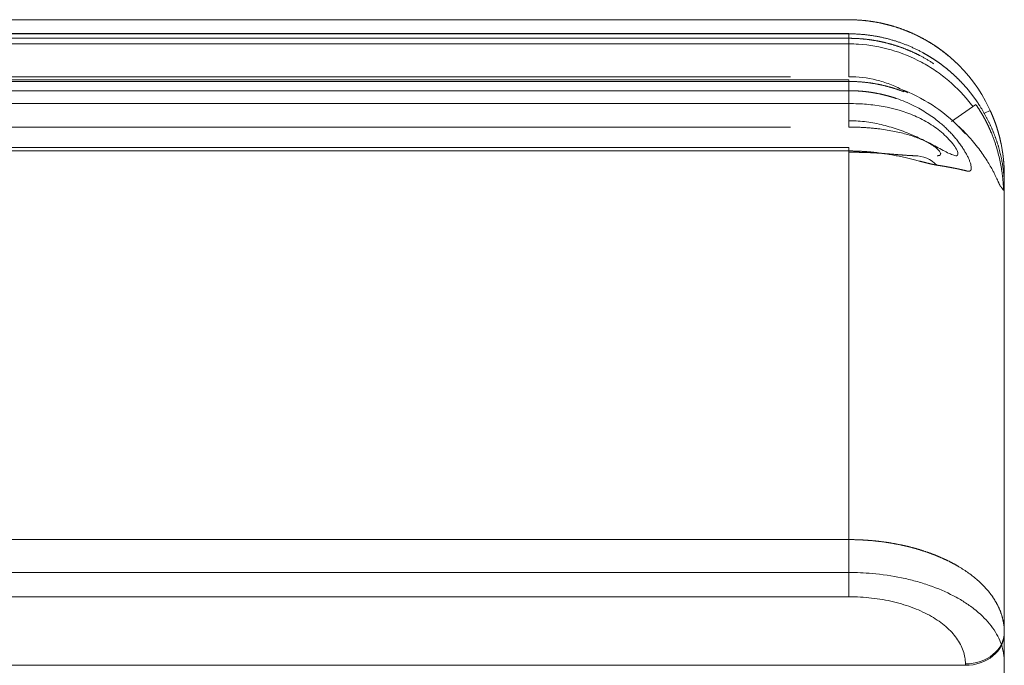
# Model space of a CAD drawing. Header units: millimetres. Extents: x 25069 to 61396, y 8621 to 21558.
# Tile 428 of 656: x 51675 to 51726, y 15468 to 15501. Entities that reach past the tile are written whole.
import ezdxf

# ---------------------------------------------------------------- set-up
doc = ezdxf.new("R2010")
doc.units = ezdxf.units.MM
doc.layers.add('10', color=7, linetype='Continuous')

msp = doc.modelspace()

# ---------------------------------------------------------------- linework, layer by layer
at = {"layer": '10', "color": 7, "linetype": 'Continuous', "lineweight": 15}
for p, q in [((51717.845, 15501.372), (51625.017, 15501.372)), ((51628.019, 15501.368), (51717.845, 15501.368)), ((51717.845, 15501.368), (51717.845, 15501.372)), ((51717.845, 15500.663), (51625.385, 15500.663)), ((51717.845, 15500.644), (51628.213, 15500.644)), ((51628.275, 15500.414), (51717.845, 15500.414)), ((51717.845, 15500.663), (51717.845, 15500.644)), ((51717.845, 15500.414), (51717.845, 15500.644)), ((51717.845, 15500.414), (51717.845, 15498.439)), ((51717.845, 15500.126), (51625.351, 15500.126)), ((51714.843, 15498.439), (51628.805, 15498.439)), ((51717.845, 15498.277), (51626.024, 15498.277)), ((51717.845, 15498.194), (51628.87, 15498.194)), ((51717.845, 15498.277), (51717.845, 15498.194)), ((51717.845, 15497.718), (51717.845, 15498.194)), ((51628.998, 15497.718), (51717.845, 15497.718)), ((51717.845, 15497.718), (51717.845, 15495.847)), ((51626.174, 15497.057), (51717.845, 15497.057)), ((51724.375, 15497.012), (51723.126, 15496.14)), ((51725.115, 15496.706), (51724.817, 15496.57)), ((51714.844, 15495.847), (51629.498, 15495.847)), ((51717.845, 15494.794), (51626.758, 15494.794)), ((51717.845, 15494.794), (51717.845, 15494.617)), ((51717.845, 15494.617), (51629.828, 15494.617)), ((51717.845, 15474.617), (51717.845, 15494.617)), ((51725.845, 15493.372), (51725.845, 15493.348)), ((51725.845, 15493.348), (51725.845, 15492.842)), ((51725.845, 15492.842), (51725.845, 15469.857)), ((51647.846, 15474.617), (51717.845, 15474.617)), ((51717.845, 15471.678), (51717.845, 15474.617)), ((51717.845, 15472.924), (51644.845, 15472.924)), ((51717.845, 15471.678), (51647.846, 15471.678)), ((51725.845, 15469.857), (51725.845, 15469.787)), ((51725.845, 15460.15), (51725.845, 15469.787)), ((51725.845, 15468.34), (51725.845, 15469.78)), ((51723.845, 15468.148), (51647.845, 15468.148)), ((51723.845, 15468.148), (51723.845, 15468.219))]:
    msp.add_line(p, q, dxfattribs=at)
msp.add_arc((51717.845, 15493.372), 8, 0, 90, dxfattribs=at)
for centre, major_axis, ratio, start_param, end_param in [((51721.245, 15492.372), (0, -2), 0.867716, 2.429817, 3.141593), ((51723.845, 15493.348), (2, 0), 0.721237, 0, 0.116411), ((51723.845, 15469.857), (-2, 0), 0.819152, 1.570796, 3.141593), ((51723.845, 15469.787), (-2, 0), 0.819152, 1.570796, 3.141593)]:
    msp.add_ellipse(centre, major_axis=major_axis, ratio=ratio, start_param=start_param, end_param=end_param, dxfattribs=at)
for points, knots in [([(51717.845, 15501.368), (51717.86, 15501.368), (51717.891, 15501.368), (51717.937, 15501.368), (51717.983, 15501.367), (51718.029, 15501.366), (51718.075, 15501.365), (51718.121, 15501.363), (51718.168, 15501.362), (51718.214, 15501.36), (51718.26, 15501.357), (51718.306, 15501.355), (51718.353, 15501.352), (51718.399, 15501.349), (51718.445, 15501.345), (51718.492, 15501.342), (51718.538, 15501.338), (51718.585, 15501.334), (51718.631, 15501.329), (51718.678, 15501.325), (51718.724, 15501.32), (51718.771, 15501.314), (51718.817, 15501.309), (51718.864, 15501.303), (51718.91, 15501.297), (51718.957, 15501.29), (51719.003, 15501.284), (51719.05, 15501.277), (51719.096, 15501.27), (51719.142, 15501.262), (51719.189, 15501.254), (51719.235, 15501.246), (51719.282, 15501.238), (51719.328, 15501.229), (51719.375, 15501.22), (51719.421, 15501.211), (51719.468, 15501.202), (51719.514, 15501.192), (51719.56, 15501.182), (51719.607, 15501.172), (51719.653, 15501.161), (51719.699, 15501.15), (51719.745, 15501.139), (51719.792, 15501.127), (51719.838, 15501.116), (51719.884, 15501.104), (51719.93, 15501.091), (51719.976, 15501.079), (51720.022, 15501.066), (51720.068, 15501.053), (51720.114, 15501.039), (51720.16, 15501.026), (51720.206, 15501.012), (51720.252, 15500.997), (51720.298, 15500.983), (51720.343, 15500.968), (51720.389, 15500.953), (51720.435, 15500.937), (51720.48, 15500.921), (51720.526, 15500.905), (51720.571, 15500.889), (51720.617, 15500.872), (51720.662, 15500.856), (51720.707, 15500.838), (51720.752, 15500.821), (51720.797, 15500.803), (51720.842, 15500.785), (51720.887, 15500.767), (51720.932, 15500.748), (51720.977, 15500.729), (51721.022, 15500.71), (51721.066, 15500.691), (51721.111, 15500.671), (51721.156, 15500.651), (51721.2, 15500.63), (51721.244, 15500.61), (51721.288, 15500.589), (51721.333, 15500.568), (51721.377, 15500.546), (51721.42, 15500.524), (51721.464, 15500.502), (51721.508, 15500.48), (51721.552, 15500.457), (51721.595, 15500.434), (51721.638, 15500.411), (51721.682, 15500.388), (51721.725, 15500.364), (51721.768, 15500.34), (51721.811, 15500.316), (51721.854, 15500.291), (51721.896, 15500.266), (51721.939, 15500.241), (51721.982, 15500.215), (51722.024, 15500.19), (51722.066, 15500.164), (51722.108, 15500.137), (51722.15, 15500.111), (51722.192, 15500.084), (51722.234, 15500.057), (51722.275, 15500.029), (51722.317, 15500.001), (51722.358, 15499.973), (51722.399, 15499.945), (51722.44, 15499.917), (51722.481, 15499.888), (51722.521, 15499.859), (51722.562, 15499.829), (51722.602, 15499.799), (51722.643, 15499.77), (51722.683, 15499.739), (51722.722, 15499.709), (51722.762, 15499.678), (51722.802, 15499.647), (51722.841, 15499.616), (51722.88, 15499.584), (51722.92, 15499.552), (51722.958, 15499.52), (51722.997, 15499.488), (51723.036, 15499.455), (51723.074, 15499.422), (51723.112, 15499.389), (51723.15, 15499.355), (51723.188, 15499.322), (51723.226, 15499.288), (51723.263, 15499.253), (51723.3, 15499.219), (51723.337, 15499.184), (51723.362, 15499.161), (51723.374, 15499.15)], [0, 0, 0, 0, 0.007542, 0.015089, 0.022644, 0.030204, 0.037771, 0.045345, 0.052924, 0.06051, 0.068102, 0.075701, 0.083306, 0.090917, 0.098535, 0.106159, 0.113789, 0.121426, 0.129069, 0.136718, 0.144374, 0.152036, 0.159704, 0.167379, 0.17506, 0.182747, 0.190441, 0.198141, 0.205847, 0.21356, 0.221279, 0.229005, 0.236736, 0.244475, 0.252219, 0.25997, 0.267727, 0.27549, 0.28326, 0.291036, 0.298819, 0.306607, 0.314403, 0.322204, 0.330012, 0.337826, 0.345646, 0.353473, 0.361307, 0.369146, 0.376992, 0.384844, 0.392703, 0.400567, 0.408439, 0.416316, 0.4242, 0.43209, 0.439987, 0.44789, 0.455799, 0.463715, 0.471637, 0.479565, 0.4875, 0.49544, 0.503388, 0.511341, 0.519301, 0.527268, 0.53524, 0.543219, 0.551205, 0.559196, 0.567194, 0.575199, 0.583209, 0.591226, 0.59925, 0.607279, 0.615315, 0.623358, 0.631407, 0.639462, 0.647523, 0.655591, 0.663665, 0.671745, 0.679832, 0.687925, 0.696025, 0.70413, 0.712243, 0.720361, 0.728486, 0.736617, 0.744754, 0.752898, 0.761048, 0.769205, 0.777368, 0.785537, 0.793713, 0.801894, 0.810083, 0.818277, 0.826478, 0.834685, 0.842899, 0.851119, 0.859345, 0.867578, 0.875817, 0.884062, 0.892313, 0.900571, 0.908836, 0.917106, 0.925383, 0.933667, 0.941956, 0.950252, 0.958555, 0.966863, 0.975178, 0.9835, 0.991827, 1, 1, 1, 1]), ([(51724.581, 15496.94), (51724.573, 15496.952), (51724.558, 15496.976), (51724.534, 15497.013), (51724.51, 15497.049), (51724.486, 15497.086), (51724.462, 15497.122), (51724.437, 15497.158), (51724.413, 15497.193), (51724.388, 15497.229), (51724.363, 15497.264), (51724.338, 15497.3), (51724.313, 15497.335), (51724.287, 15497.37), (51724.262, 15497.404), (51724.236, 15497.439), (51724.21, 15497.473), (51724.184, 15497.508), (51724.158, 15497.542), (51724.131, 15497.576), (51724.105, 15497.609), (51724.078, 15497.643), (51724.051, 15497.676), (51724.024, 15497.71), (51723.997, 15497.743), (51723.97, 15497.775), (51723.942, 15497.808), (51723.915, 15497.841), (51723.887, 15497.873), (51723.859, 15497.905), (51723.831, 15497.937), (51723.803, 15497.969), (51723.774, 15498), (51723.746, 15498.032), (51723.717, 15498.063), (51723.689, 15498.094), (51723.66, 15498.125), (51723.631, 15498.156), (51723.602, 15498.186), (51723.572, 15498.217), (51723.543, 15498.247), (51723.513, 15498.277), (51723.484, 15498.307), (51723.454, 15498.336), (51723.424, 15498.366), (51723.394, 15498.395), (51723.364, 15498.424), (51723.333, 15498.453), (51723.303, 15498.482), (51723.272, 15498.51), (51723.242, 15498.539), (51723.211, 15498.567), (51723.18, 15498.595), (51723.149, 15498.622), (51723.118, 15498.65), (51723.087, 15498.677), (51723.055, 15498.705), (51723.024, 15498.732), (51722.992, 15498.758), (51722.961, 15498.785), (51722.929, 15498.811), (51722.897, 15498.838), (51722.865, 15498.864), (51722.833, 15498.89), (51722.801, 15498.915), (51722.768, 15498.941), (51722.736, 15498.966), (51722.703, 15498.991), (51722.671, 15499.016), (51722.638, 15499.041), (51722.605, 15499.065), (51722.572, 15499.09), (51722.539, 15499.114), (51722.506, 15499.138), (51722.473, 15499.162), (51722.44, 15499.185), (51722.407, 15499.209), (51722.373, 15499.232), (51722.34, 15499.255), (51722.306, 15499.278), (51722.272, 15499.3), (51722.239, 15499.323), (51722.205, 15499.345), (51722.171, 15499.367), (51722.137, 15499.389), (51722.103, 15499.41), (51722.069, 15499.432), (51722.034, 15499.453), (51722, 15499.474), (51721.966, 15499.495), (51721.931, 15499.516), (51721.897, 15499.536), (51721.862, 15499.557), (51721.828, 15499.577), (51721.793, 15499.597), (51721.758, 15499.616), (51721.723, 15499.636), (51721.674, 15499.663), (51721.611, 15499.698), (51721.533, 15499.739), (51721.455, 15499.779), (51721.376, 15499.819), (51721.297, 15499.857), (51721.217, 15499.895), (51721.137, 15499.932), (51721.057, 15499.968), (51720.977, 15500.003), (51720.896, 15500.037), (51720.814, 15500.07), (51720.733, 15500.102), (51720.651, 15500.133), (51720.569, 15500.164), (51720.486, 15500.193), (51720.404, 15500.222), (51720.321, 15500.25), (51720.237, 15500.276), (51720.154, 15500.302), (51720.07, 15500.327), (51719.986, 15500.351), (51719.902, 15500.374), (51719.818, 15500.396), (51719.733, 15500.417), (51719.648, 15500.437), (51719.563, 15500.457), (51719.478, 15500.475), (51719.393, 15500.492), (51719.308, 15500.509), (51719.222, 15500.524), (51719.136, 15500.539), (51719.051, 15500.553), (51718.965, 15500.565), (51718.879, 15500.577), (51718.793, 15500.588), (51718.707, 15500.598), (51718.621, 15500.607), (51718.535, 15500.615), (51718.448, 15500.622), (51718.362, 15500.628), (51718.276, 15500.633), (51718.19, 15500.637), (51718.103, 15500.64), (51718.017, 15500.643), (51717.931, 15500.644), (51717.873, 15500.644), (51717.845, 15500.644)], [0, 0, 0, 0, 0.005442, 0.01088, 0.016312, 0.02174, 0.027162, 0.03258, 0.037993, 0.0434, 0.048803, 0.054201, 0.059594, 0.064982, 0.070365, 0.075742, 0.081116, 0.086484, 0.091847, 0.097205, 0.102558, 0.107906, 0.11325, 0.118588, 0.123921, 0.12925, 0.134573, 0.139892, 0.145206, 0.150514, 0.155818, 0.161117, 0.166411, 0.1717, 0.176984, 0.182263, 0.187537, 0.192806, 0.19807, 0.203329, 0.208584, 0.213833, 0.219078, 0.224317, 0.229552, 0.234781, 0.240006, 0.245226, 0.250441, 0.255651, 0.260855, 0.266056, 0.271251, 0.276441, 0.281626, 0.286806, 0.291982, 0.297152, 0.302318, 0.307478, 0.312634, 0.317785, 0.322931, 0.328072, 0.333208, 0.338339, 0.343465, 0.348586, 0.353702, 0.358814, 0.36392, 0.369022, 0.374118, 0.37921, 0.384297, 0.389379, 0.394456, 0.399528, 0.404595, 0.409657, 0.414715, 0.419767, 0.424815, 0.429857, 0.434895, 0.439928, 0.444956, 0.449979, 0.454997, 0.46001, 0.465019, 0.470022, 0.475021, 0.480014, 0.485003, 0.489987, 0.494966, 0.49994, 0.51094, 0.521933, 0.532921, 0.543903, 0.554879, 0.56585, 0.576814, 0.587773, 0.598725, 0.609672, 0.620613, 0.631549, 0.642478, 0.653402, 0.66432, 0.675232, 0.686139, 0.69704, 0.707935, 0.718825, 0.729708, 0.740586, 0.751459, 0.762326, 0.773187, 0.784043, 0.794893, 0.805737, 0.816576, 0.82741, 0.838237, 0.84906, 0.859876, 0.870688, 0.881494, 0.892294, 0.903089, 0.913878, 0.924662, 0.935441, 0.946214, 0.956982, 0.967745, 0.978502, 0.989254, 1, 1, 1, 1]), ([(51717.845, 15500.414), (51717.859, 15500.414), (51717.889, 15500.414), (51717.934, 15500.414), (51717.978, 15500.413), (51718.023, 15500.412), (51718.067, 15500.411), (51718.112, 15500.41), (51718.156, 15500.408), (51718.201, 15500.406), (51718.246, 15500.404), (51718.29, 15500.402), (51718.335, 15500.399), (51718.379, 15500.396), (51718.424, 15500.393), (51718.468, 15500.39), (51718.513, 15500.386), (51718.557, 15500.382), (51718.602, 15500.378), (51718.646, 15500.374), (51718.691, 15500.369), (51718.735, 15500.364), (51718.78, 15500.359), (51718.824, 15500.354), (51718.869, 15500.348), (51718.913, 15500.342), (51718.957, 15500.336), (51719.002, 15500.33), (51719.046, 15500.323), (51719.09, 15500.316), (51719.135, 15500.309), (51719.179, 15500.302), (51719.223, 15500.294), (51719.267, 15500.286), (51719.311, 15500.278), (51719.356, 15500.269), (51719.4, 15500.261), (51719.444, 15500.252), (51719.488, 15500.243), (51719.532, 15500.233), (51719.575, 15500.224), (51719.619, 15500.214), (51719.663, 15500.204), (51719.707, 15500.193), (51719.751, 15500.182), (51719.794, 15500.172), (51719.838, 15500.16), (51719.881, 15500.149), (51719.925, 15500.137), (51719.968, 15500.125), (51720.012, 15500.113), (51720.055, 15500.101), (51720.098, 15500.088), (51720.142, 15500.075), (51720.185, 15500.062), (51720.228, 15500.049), (51720.271, 15500.035), (51720.314, 15500.021), (51720.357, 15500.007), (51720.4, 15499.993), (51720.442, 15499.978), (51720.485, 15499.963), (51720.528, 15499.948), (51720.57, 15499.933), (51720.613, 15499.917), (51720.655, 15499.901), (51720.697, 15499.885), (51720.74, 15499.869), (51720.782, 15499.852), (51720.824, 15499.835), (51720.866, 15499.818), (51720.908, 15499.801), (51720.949, 15499.783), (51720.991, 15499.765), (51721.033, 15499.747), (51721.074, 15499.729), (51721.116, 15499.71), (51721.157, 15499.692), (51721.198, 15499.673), (51721.239, 15499.653), (51721.28, 15499.634), (51721.321, 15499.614), (51721.362, 15499.594), (51721.403, 15499.574), (51721.443, 15499.553), (51721.484, 15499.533), (51721.534, 15499.506), (51721.595, 15499.475), (51721.665, 15499.436), (51721.736, 15499.398), (51721.806, 15499.358), (51721.875, 15499.317), (51721.945, 15499.276), (51722.014, 15499.234), (51722.082, 15499.192), (51722.151, 15499.148), (51722.197, 15499.118), (51722.221, 15499.102), (51722.222, 15499.101)], [0, 0, 0, 0, 0.009605, 0.019213, 0.028822, 0.038435, 0.048049, 0.057666, 0.067285, 0.076907, 0.086531, 0.096157, 0.105786, 0.115417, 0.12505, 0.134686, 0.144324, 0.153965, 0.163608, 0.173253, 0.182901, 0.192551, 0.202204, 0.211859, 0.221516, 0.231176, 0.240838, 0.250503, 0.26017, 0.26984, 0.279512, 0.289187, 0.298864, 0.308543, 0.318225, 0.32791, 0.337597, 0.347286, 0.356978, 0.366672, 0.376369, 0.386069, 0.395771, 0.405475, 0.415182, 0.424891, 0.434603, 0.444318, 0.454035, 0.463754, 0.473477, 0.483201, 0.492928, 0.502658, 0.51239, 0.522125, 0.531863, 0.541603, 0.551345, 0.56109, 0.570838, 0.580588, 0.590341, 0.600097, 0.609855, 0.619616, 0.629379, 0.639145, 0.648913, 0.658684, 0.668458, 0.678235, 0.688014, 0.697795, 0.70758, 0.717366, 0.727156, 0.736948, 0.746743, 0.756541, 0.766341, 0.776144, 0.785949, 0.795757, 0.805568, 0.815382, 0.825198, 0.842442, 0.859716, 0.877023, 0.894361, 0.91173, 0.92913, 0.946563, 0.964026, 0.981521, 0.999048, 1, 1, 1, 1]), ([(51724.22, 15496.904), (51724.197, 15496.935), (51724.174, 15496.966), (51723.805, 15497.447), (51723.417, 15497.856), (51722.771, 15498.407), (51722.544, 15498.581), (51722.074, 15498.902), (51721.832, 15499.049), (51721.087, 15499.45), (51720.563, 15499.664), (51719.464, 15499.979), (51718.907, 15500.074), (51718.178, 15500.121), (51718.012, 15500.126), (51717.845, 15500.126)], [0, 0, 0, 0, 0.01568, 0.01568, 0.244914, 0.244914, 0.359532, 0.359532, 0.474149, 0.474149, 0.703384, 0.703384, 0.932618, 0.932618, 1, 1, 1, 1]), ([(51720.873, 15497.609), (51720.785, 15497.661), (51720.696, 15497.71), (51720.395, 15497.868), (51720.178, 15497.966), (51719.73, 15498.137), (51719.498, 15498.209), (51718.798, 15498.382), (51718.325, 15498.439), (51717.845, 15498.439)], [0, 0, 0, 0, 0.096224, 0.096224, 0.322168, 0.322168, 0.548112, 0.548112, 1, 1, 1, 1]), ([(51720.675, 15497.664), (51720.662, 15497.669), (51720.634, 15497.68), (51720.593, 15497.695), (51720.551, 15497.711), (51720.51, 15497.726), (51720.468, 15497.741), (51720.427, 15497.756), (51720.385, 15497.77), (51720.343, 15497.784), (51720.301, 15497.798), (51720.259, 15497.812), (51720.217, 15497.825), (51720.175, 15497.839), (51720.133, 15497.852), (51720.091, 15497.864), (51720.049, 15497.877), (51720.006, 15497.889), (51719.964, 15497.901), (51719.922, 15497.913), (51719.879, 15497.925), (51719.837, 15497.936), (51719.794, 15497.947), (51719.751, 15497.958), (51719.709, 15497.968), (51719.666, 15497.979), (51719.623, 15497.989), (51719.58, 15497.999), (51719.538, 15498.008), (51719.495, 15498.018), (51719.452, 15498.027), (51719.409, 15498.036), (51719.366, 15498.045), (51719.323, 15498.053), (51719.279, 15498.061), (51719.236, 15498.069), (51719.193, 15498.077), (51719.15, 15498.084), (51719.107, 15498.091), (51719.063, 15498.098), (51719.02, 15498.105), (51718.977, 15498.111), (51718.933, 15498.118), (51718.89, 15498.124), (51718.847, 15498.129), (51718.803, 15498.135), (51718.76, 15498.14), (51718.716, 15498.145), (51718.673, 15498.15), (51718.629, 15498.154), (51718.586, 15498.159), (51718.542, 15498.163), (51718.499, 15498.167), (51718.455, 15498.17), (51718.411, 15498.173), (51718.368, 15498.176), (51718.324, 15498.179), (51718.281, 15498.182), (51718.237, 15498.184), (51718.193, 15498.186), (51718.15, 15498.188), (51718.106, 15498.19), (51718.063, 15498.191), (51718.019, 15498.192), (51717.975, 15498.193), (51717.932, 15498.193), (51717.888, 15498.194), (51717.859, 15498.194), (51717.845, 15498.194)], [0, 0, 0, 0, 0.015267, 0.03053, 0.045788, 0.061043, 0.076294, 0.091541, 0.106784, 0.122023, 0.137259, 0.15249, 0.167718, 0.182942, 0.198162, 0.213378, 0.22859, 0.243799, 0.259004, 0.274206, 0.289404, 0.304598, 0.319788, 0.334975, 0.350159, 0.365339, 0.380515, 0.395688, 0.410857, 0.426023, 0.441186, 0.456345, 0.471501, 0.486653, 0.501802, 0.516948, 0.53209, 0.547229, 0.562365, 0.577498, 0.592628, 0.607754, 0.622877, 0.637997, 0.653114, 0.668228, 0.683339, 0.698446, 0.713551, 0.728653, 0.743752, 0.758848, 0.77394, 0.789031, 0.804118, 0.819202, 0.834283, 0.849362, 0.864438, 0.879511, 0.894582, 0.909649, 0.924714, 0.939777, 0.954836, 0.969894, 0.984948, 1, 1, 1, 1]), ([(51717.845, 15497.718), (51717.859, 15497.718), (51717.887, 15497.718), (51717.929, 15497.717), (51717.97, 15497.717), (51718.012, 15497.716), (51718.054, 15497.715), (51718.095, 15497.714), (51718.136, 15497.712), (51718.177, 15497.711), (51718.218, 15497.709), (51718.259, 15497.707), (51718.3, 15497.704), (51718.34, 15497.702), (51718.381, 15497.699), (51718.421, 15497.696), (51718.461, 15497.693), (51718.501, 15497.69), (51718.541, 15497.686), (51718.581, 15497.683), (51718.62, 15497.679), (51718.66, 15497.675), (51718.699, 15497.671), (51718.738, 15497.666), (51718.777, 15497.661), (51718.816, 15497.657), (51718.854, 15497.652), (51718.893, 15497.646), (51718.931, 15497.641), (51718.969, 15497.636), (51719.007, 15497.63), (51719.045, 15497.624), (51719.083, 15497.618), (51719.12, 15497.612), (51719.158, 15497.605), (51719.195, 15497.599), (51719.232, 15497.592), (51719.269, 15497.585), (51719.306, 15497.578), (51719.342, 15497.571), (51719.379, 15497.564), (51719.415, 15497.556), (51719.451, 15497.549), (51719.487, 15497.541), (51719.523, 15497.533), (51719.558, 15497.525), (51719.594, 15497.517), (51719.629, 15497.508), (51719.664, 15497.5), (51719.699, 15497.491), (51719.734, 15497.483), (51719.769, 15497.474), (51719.803, 15497.465), (51719.837, 15497.455), (51719.872, 15497.446), (51719.906, 15497.437), (51719.939, 15497.427), (51719.973, 15497.418), (51720.007, 15497.408), (51720.04, 15497.398), (51720.073, 15497.388), (51720.106, 15497.378), (51720.139, 15497.367), (51720.171, 15497.357), (51720.204, 15497.347), (51720.236, 15497.336), (51720.268, 15497.325), (51720.44, 15497.267), (51720.739, 15497.154), (51721.151, 15496.968), (51721.529, 15496.768), (51721.875, 15496.557), (51722.189, 15496.341), (51722.454, 15496.136), (51722.676, 15495.947), (51722.862, 15495.775), (51723.034, 15495.603), (51723.192, 15495.433), (51723.344, 15495.256), (51723.49, 15495.073), (51723.626, 15494.887), (51723.745, 15494.708), (51723.847, 15494.538), (51723.939, 15494.371), (51724.016, 15494.21), (51724.077, 15494.06), (51724.119, 15493.929), (51724.143, 15493.817), (51724.146, 15493.75), (51724.144, 15493.713), (51724.142, 15493.698), (51724.14, 15493.685), (51724.137, 15493.672), (51724.133, 15493.66), (51724.129, 15493.648), (51724.124, 15493.638), (51724.118, 15493.628), (51724.112, 15493.619), (51724.105, 15493.611), (51724.097, 15493.604), (51724.089, 15493.598), (51724.079, 15493.592), (51724.07, 15493.587), (51724.059, 15493.583), (51724.048, 15493.58), (51724.036, 15493.578), (51724.023, 15493.576), (51724.01, 15493.575), (51723.996, 15493.575), (51723.981, 15493.576), (51723.966, 15493.578), (51723.949, 15493.58), (51723.932, 15493.583), (51723.915, 15493.587), (51723.902, 15493.59), (51723.896, 15493.591)], [0, 0, 0, 0, 0.004192, 0.008372, 0.012538, 0.016691, 0.020832, 0.024959, 0.029073, 0.033175, 0.037263, 0.041338, 0.045401, 0.04945, 0.053487, 0.057511, 0.061521, 0.065519, 0.069504, 0.073476, 0.077435, 0.081381, 0.085314, 0.089235, 0.093142, 0.097037, 0.100919, 0.104788, 0.108644, 0.112487, 0.116318, 0.120135, 0.12394, 0.127732, 0.131512, 0.135278, 0.139032, 0.142773, 0.146501, 0.150217, 0.15392, 0.15761, 0.161287, 0.164952, 0.168604, 0.172244, 0.17587, 0.179484, 0.183086, 0.186675, 0.190251, 0.193814, 0.197365, 0.200904, 0.20443, 0.207943, 0.211443, 0.214932, 0.218407, 0.22187, 0.225321, 0.228759, 0.232184, 0.235597, 0.238998, 0.242386, 0.245762, 0.249125, 0.296491, 0.341469, 0.384113, 0.424488, 0.462671, 0.498751, 0.525475, 0.551293, 0.576265, 0.600452, 0.623925, 0.650595, 0.676274, 0.701113, 0.725279, 0.748954, 0.775017, 0.800218, 0.824886, 0.849371, 0.874031, 0.878807, 0.883569, 0.888319, 0.89306, 0.897794, 0.902523, 0.907251, 0.911979, 0.91671, 0.921447, 0.926193, 0.930949, 0.935718, 0.940503, 0.945306, 0.95013, 0.954976, 0.959848, 0.964748, 0.969677, 0.974638, 0.979634, 0.984666, 0.989736, 0.994847, 1, 1, 1, 1]), ([(51723.839, 15495.502), (51723.719, 15495.64), (51723.266, 15496.123), (51722.262, 15496.964), (51721.282, 15497.488), (51720.701, 15497.728)], [0, 0, 0, 0, 0.153311, 0.537779, 1, 1, 1, 1]), ([(51717.845, 15496.173), (51717.969, 15496.173), (51718.094, 15496.17), (51718.505, 15496.147), (51718.793, 15496.114), (51719.364, 15496.013), (51719.645, 15495.947), (51720.198, 15495.787), (51720.47, 15495.694), (51721.007, 15495.486), (51721.273, 15495.37), (51721.787, 15495.127), (51722.039, 15494.998), (51722.393, 15494.811), (51722.507, 15494.749), (51722.726, 15494.633), (51722.832, 15494.577), (51723.026, 15494.48), (51723.115, 15494.439), (51723.269, 15494.383), (51723.334, 15494.368), (51723.427, 15494.377), (51723.455, 15494.402), (51723.465, 15494.493), (51723.448, 15494.559), (51723.335, 15494.804), (51723.184, 15495.012), (51722.809, 15495.417), (51722.591, 15495.609), (51722.122, 15495.955), (51721.877, 15496.106), (51721.368, 15496.372), (51721.103, 15496.486), (51720.302, 15496.774), (51719.752, 15496.898), (51718.899, 15497.009), (51718.611, 15497.033), (51718.165, 15497.053), (51718.005, 15497.057), (51717.845, 15497.057)], [0, 0, 0, 0, 0.02725, 0.02725, 0.089762, 0.089762, 0.152274, 0.152274, 0.214786, 0.214786, 0.277298, 0.277298, 0.33981, 0.33981, 0.371066, 0.371066, 0.402321, 0.402321, 0.433577, 0.433577, 0.464833, 0.464833, 0.496089, 0.496089, 0.527345, 0.527345, 0.589857, 0.589857, 0.652369, 0.652369, 0.714881, 0.714881, 0.777393, 0.777393, 0.902417, 0.902417, 0.964929, 0.964929, 1, 1, 1, 1]), ([(51724.375, 15497.012), (51724.382, 15497.001), (51724.397, 15496.98), (51724.418, 15496.949), (51724.44, 15496.918), (51724.461, 15496.887), (51724.482, 15496.855), (51724.503, 15496.824), (51724.523, 15496.793), (51724.543, 15496.761), (51724.563, 15496.73), (51724.583, 15496.699), (51724.603, 15496.668), (51724.622, 15496.636), (51724.641, 15496.605), (51724.66, 15496.574), (51724.679, 15496.543), (51724.697, 15496.512), (51724.716, 15496.48), (51724.734, 15496.449), (51724.752, 15496.418), (51724.769, 15496.387), (51724.787, 15496.356), (51724.804, 15496.325), (51724.821, 15496.294), (51724.838, 15496.263), (51724.854, 15496.232), (51724.871, 15496.201), (51724.887, 15496.17), (51724.903, 15496.139), (51724.919, 15496.108), (51724.934, 15496.078), (51724.95, 15496.047), (51724.965, 15496.016), (51724.98, 15495.986), (51724.995, 15495.955), (51725.01, 15495.924), (51725.024, 15495.894), (51725.038, 15495.863), (51725.053, 15495.833), (51725.067, 15495.803), (51725.08, 15495.772), (51725.094, 15495.742), (51725.107, 15495.712), (51725.12, 15495.682), (51725.133, 15495.652), (51725.146, 15495.622), (51725.181, 15495.539), (51725.236, 15495.404), (51725.306, 15495.218), (51725.37, 15495.035), (51725.449, 15494.79), (51725.534, 15494.487), (51725.618, 15494.133), (51725.682, 15493.799), (51725.73, 15493.487), (51725.764, 15493.21), (51725.781, 15493.026), (51725.79, 15492.914), (51725.794, 15492.851), (51725.797, 15492.8), (51725.799, 15492.758), (51725.8, 15492.724), (51725.801, 15492.694), (51725.802, 15492.672), (51725.802, 15492.656), (51725.802, 15492.646), (51725.802, 15492.636), (51725.801, 15492.627), (51725.801, 15492.619), (51725.801, 15492.613), (51725.8, 15492.607), (51725.8, 15492.602), (51725.799, 15492.598), (51725.798, 15492.596), (51725.797, 15492.594), (51725.796, 15492.593), (51725.794, 15492.593), (51725.793, 15492.594), (51725.791, 15492.597), (51725.79, 15492.599), (51725.79, 15492.6)], [0, 0, 0, 0, 0.005837, 0.011654, 0.017451, 0.023227, 0.028984, 0.034722, 0.04044, 0.046138, 0.051818, 0.057478, 0.063119, 0.068741, 0.074345, 0.07993, 0.085496, 0.091045, 0.096575, 0.102087, 0.107581, 0.113058, 0.118516, 0.123958, 0.129382, 0.134789, 0.140179, 0.145553, 0.150909, 0.156249, 0.161573, 0.16688, 0.172172, 0.177447, 0.182707, 0.187951, 0.19318, 0.198393, 0.203592, 0.208775, 0.213944, 0.219098, 0.224238, 0.229364, 0.234475, 0.239573, 0.244657, 0.249727, 0.281612, 0.31295, 0.34379, 0.374181, 0.437676, 0.499202, 0.562432, 0.623736, 0.687101, 0.748804, 0.769764, 0.790713, 0.811711, 0.827551, 0.843264, 0.858878, 0.874418, 0.882259, 0.890085, 0.897901, 0.905708, 0.913511, 0.921312, 0.929116, 0.936925, 0.944744, 0.952574, 0.96042, 0.968285, 0.976173, 0.984085, 0.992027, 1, 1, 1, 1]), ([(51725.845, 15492.842), (51725.845, 15492.848), (51725.845, 15492.86), (51725.844, 15492.879), (51725.844, 15492.898), (51725.844, 15492.917), (51725.844, 15492.936), (51725.844, 15492.955), (51725.843, 15492.975), (51725.843, 15492.994), (51725.842, 15493.014), (51725.842, 15493.034), (51725.841, 15493.054), (51725.84, 15493.075), (51725.839, 15493.096), (51725.838, 15493.116), (51725.838, 15493.138), (51725.836, 15493.159), (51725.835, 15493.18), (51725.834, 15493.202), (51725.833, 15493.224), (51725.832, 15493.246), (51725.83, 15493.268), (51725.829, 15493.29), (51725.827, 15493.313), (51725.825, 15493.336), (51725.823, 15493.358), (51725.821, 15493.382), (51725.819, 15493.405), (51725.817, 15493.429), (51725.815, 15493.452), (51725.813, 15493.476), (51725.81, 15493.5), (51725.808, 15493.525), (51725.805, 15493.549), (51725.803, 15493.574), (51725.8, 15493.599), (51725.797, 15493.624), (51725.794, 15493.649), (51725.791, 15493.674), (51725.787, 15493.7), (51725.774, 15493.797), (51725.748, 15493.97), (51725.7, 15494.227), (51725.639, 15494.495), (51725.585, 15494.698), (51725.547, 15494.83), (51725.53, 15494.888), (51725.512, 15494.947), (51725.493, 15495.005), (51725.474, 15495.064), (51725.454, 15495.124), (51725.434, 15495.183), (51725.413, 15495.243), (51725.391, 15495.303), (51725.369, 15495.364), (51725.346, 15495.424), (51725.322, 15495.485), (51725.298, 15495.546), (51725.273, 15495.608), (51725.248, 15495.67), (51725.221, 15495.731), (51725.194, 15495.794), (51725.167, 15495.856), (51725.138, 15495.919), (51725.109, 15495.981), (51725.079, 15496.044), (51725.049, 15496.107), (51725.017, 15496.171), (51724.985, 15496.234), (51724.952, 15496.298), (51724.919, 15496.361), (51724.884, 15496.425), (51724.849, 15496.489), (51724.813, 15496.553), (51724.777, 15496.618), (51724.739, 15496.682), (51724.701, 15496.746), (51724.662, 15496.811), (51724.622, 15496.875), (51724.595, 15496.918), (51724.581, 15496.94)], [0, 0, 0, 0, 0.00603, 0.012066, 0.01811, 0.024162, 0.030221, 0.036288, 0.042364, 0.048449, 0.054544, 0.060648, 0.066762, 0.072886, 0.079021, 0.085167, 0.091325, 0.097494, 0.103676, 0.109869, 0.116076, 0.122295, 0.128528, 0.134775, 0.141036, 0.147311, 0.153601, 0.159906, 0.166226, 0.172562, 0.178914, 0.185282, 0.191666, 0.198068, 0.204487, 0.210923, 0.217377, 0.223849, 0.23034, 0.236849, 0.243378, 0.249925, 0.310746, 0.372535, 0.435504, 0.499858, 0.513096, 0.526379, 0.53971, 0.553089, 0.566519, 0.580001, 0.593536, 0.607126, 0.620772, 0.634477, 0.648241, 0.662065, 0.675952, 0.689903, 0.703919, 0.718001, 0.732152, 0.746372, 0.760662, 0.775025, 0.789461, 0.803972, 0.818559, 0.833223, 0.847966, 0.862789, 0.877694, 0.892681, 0.907751, 0.922907, 0.938148, 0.953477, 0.968895, 0.984402, 1, 1, 1, 1]), ([(51725.115, 15496.706), (51725.12, 15496.695), (51725.131, 15496.672), (51725.146, 15496.637), (51725.162, 15496.602), (51725.177, 15496.567), (51725.192, 15496.532), (51725.207, 15496.497), (51725.222, 15496.462), (51725.236, 15496.427), (51725.251, 15496.393), (51725.265, 15496.358), (51725.279, 15496.323), (51725.292, 15496.288), (51725.306, 15496.254), (51725.319, 15496.219), (51725.332, 15496.185), (51725.345, 15496.15), (51725.358, 15496.116), (51725.37, 15496.081), (51725.383, 15496.047), (51725.395, 15496.013), (51725.407, 15495.978), (51725.418, 15495.944), (51725.43, 15495.91), (51725.441, 15495.876), (51725.452, 15495.842), (51725.463, 15495.808), (51725.474, 15495.774), (51725.485, 15495.74), (51725.495, 15495.706), (51725.505, 15495.672), (51725.515, 15495.638), (51725.525, 15495.604), (51725.535, 15495.571), (51725.544, 15495.537), (51725.554, 15495.504), (51725.563, 15495.47), (51725.572, 15495.437), (51725.581, 15495.404), (51725.589, 15495.37), (51725.598, 15495.337), (51725.606, 15495.304), (51725.614, 15495.271), (51725.622, 15495.238), (51725.63, 15495.205), (51725.638, 15495.172), (51725.645, 15495.139), (51725.653, 15495.107), (51725.66, 15495.074), (51725.667, 15495.042), (51725.674, 15495.009), (51725.694, 15494.914), (51725.723, 15494.757), (51725.758, 15494.542), (51725.786, 15494.332), (51725.803, 15494.175), (51725.813, 15494.068), (51725.818, 15494.008), (51725.823, 15493.949), (51725.827, 15493.89), (51725.83, 15493.833), (51725.834, 15493.776), (51725.836, 15493.72), (51725.839, 15493.664), (51725.84, 15493.61), (51725.842, 15493.556), (51725.843, 15493.503), (51725.844, 15493.45), (51725.844, 15493.398), (51725.845, 15493.364), (51725.845, 15493.348)], [0, 0, 0, 0, 0.010418, 0.020807, 0.031168, 0.041499, 0.051803, 0.062078, 0.072325, 0.082545, 0.092738, 0.102904, 0.113044, 0.123157, 0.133244, 0.143305, 0.153341, 0.163352, 0.173338, 0.183299, 0.193236, 0.20315, 0.213039, 0.222906, 0.232749, 0.24257, 0.252368, 0.262144, 0.271899, 0.281632, 0.291344, 0.301035, 0.310706, 0.320356, 0.329987, 0.339598, 0.34919, 0.358763, 0.368318, 0.377854, 0.387372, 0.396873, 0.406357, 0.415824, 0.425274, 0.434708, 0.444126, 0.453528, 0.462916, 0.472288, 0.481646, 0.49099, 0.500319, 0.56406, 0.626842, 0.688785, 0.750013, 0.768425, 0.786737, 0.804951, 0.823072, 0.841103, 0.859048, 0.876912, 0.894697, 0.912409, 0.93005, 0.947626, 0.96514, 0.982597, 1, 1, 1, 1]), ([(51722.383, 15494.372), (51722.386, 15494.372), (51722.393, 15494.372), (51722.402, 15494.372), (51722.412, 15494.372), (51722.421, 15494.373), (51722.429, 15494.373), (51722.438, 15494.374), (51722.446, 15494.375), (51722.454, 15494.376), (51722.462, 15494.377), (51722.469, 15494.378), (51722.477, 15494.38), (51722.483, 15494.381), (51722.49, 15494.383), (51722.496, 15494.384), (51722.503, 15494.386), (51722.508, 15494.388), (51722.514, 15494.39), (51722.519, 15494.393), (51722.524, 15494.395), (51722.529, 15494.398), (51722.534, 15494.401), (51722.538, 15494.403), (51722.542, 15494.406), (51722.555, 15494.417), (51722.57, 15494.44), (51722.572, 15494.483), (51722.552, 15494.537), (51722.512, 15494.6), (51722.449, 15494.673), (51722.365, 15494.751), (51722.261, 15494.834), (51722.119, 15494.931), (51721.933, 15495.041), (51721.698, 15495.159), (51721.429, 15495.274), (51721.126, 15495.383), (51720.8, 15495.482), (51720.456, 15495.57), (51720.099, 15495.646), (51719.723, 15495.711), (51719.429, 15495.75), (51719.222, 15495.774), (51719.11, 15495.785), (51718.997, 15495.796), (51718.884, 15495.806), (51718.771, 15495.814), (51718.657, 15495.822), (51718.542, 15495.829), (51718.427, 15495.834), (51718.311, 15495.839), (51718.195, 15495.842), (51718.079, 15495.845), (51717.962, 15495.846), (51717.884, 15495.847), (51717.845, 15495.847)], [0, 0, 0, 0, 0.002805, 0.005589, 0.008354, 0.011099, 0.013826, 0.016535, 0.019226, 0.0219, 0.024558, 0.027201, 0.029828, 0.032442, 0.035042, 0.037629, 0.040203, 0.042767, 0.045319, 0.047862, 0.050395, 0.05292, 0.055437, 0.057947, 0.060451, 0.06295, 0.084003, 0.104777, 0.125801, 0.148472, 0.171885, 0.196536, 0.222851, 0.251181, 0.292755, 0.33814, 0.387756, 0.441926, 0.500898, 0.559155, 0.620095, 0.683826, 0.750447, 0.769233, 0.788082, 0.806994, 0.825972, 0.845018, 0.864133, 0.883318, 0.902576, 0.921907, 0.941314, 0.960797, 0.980359, 1, 1, 1, 1]), ([(51725.656, 15492.789), (51725.655, 15492.79), (51725.654, 15492.791), (51725.652, 15492.794), (51725.65, 15492.797), (51725.648, 15492.8), (51725.645, 15492.803), (51725.643, 15492.806), (51725.641, 15492.81), (51725.638, 15492.814), (51725.636, 15492.818), (51725.633, 15492.823), (51725.63, 15492.827), (51725.628, 15492.832), (51725.625, 15492.838), (51725.622, 15492.843), (51725.619, 15492.849), (51725.616, 15492.855), (51725.613, 15492.861), (51725.609, 15492.867), (51725.606, 15492.874), (51725.603, 15492.881), (51725.599, 15492.888), (51725.596, 15492.896), (51725.592, 15492.903), (51725.588, 15492.911), (51725.584, 15492.919), (51725.58, 15492.928), (51725.576, 15492.936), (51725.572, 15492.945), (51725.568, 15492.954), (51725.564, 15492.964), (51725.559, 15492.973), (51725.555, 15492.983), (51725.55, 15492.993), (51725.545, 15493.004), (51725.54, 15493.014), (51725.535, 15493.025), (51725.53, 15493.036), (51725.525, 15493.047), (51725.52, 15493.059), (51725.5, 15493.103), (51725.461, 15493.187), (51725.396, 15493.323), (51725.32, 15493.476), (51725.22, 15493.668), (51725.088, 15493.904), (51724.914, 15494.189), (51724.709, 15494.496), (51724.469, 15494.822), (51724.184, 15495.172), (51723.849, 15495.542), (51723.526, 15495.859), (51723.315, 15496.047), (51723.242, 15496.111)], [0, 0, 0, 0, 0.004617, 0.009234, 0.013853, 0.018473, 0.023094, 0.027718, 0.032345, 0.036976, 0.04161, 0.046248, 0.050891, 0.055539, 0.060193, 0.064853, 0.069519, 0.074192, 0.078872, 0.083561, 0.088257, 0.092962, 0.097677, 0.102401, 0.107134, 0.111879, 0.116634, 0.1214, 0.126178, 0.130968, 0.13577, 0.140585, 0.145414, 0.150256, 0.155112, 0.159983, 0.164869, 0.16977, 0.174686, 0.179619, 0.184568, 0.189533, 0.235449, 0.282196, 0.330035, 0.379209, 0.449425, 0.522066, 0.597627, 0.676555, 0.759249, 0.851166, 0.949211, 1, 1, 1, 1]), ([(51722.379, 15493.886), (51722.374, 15493.887), (51722.364, 15493.888), (51722.349, 15493.891), (51722.334, 15493.893), (51722.318, 15493.896), (51722.303, 15493.899), (51722.287, 15493.901), (51722.271, 15493.904), (51722.255, 15493.907), (51722.238, 15493.911), (51722.221, 15493.914), (51722.205, 15493.917), (51722.187, 15493.921), (51722.17, 15493.925), (51722.153, 15493.928), (51722.135, 15493.932), (51722.117, 15493.936), (51722.099, 15493.94), (51722.08, 15493.944), (51722.062, 15493.949), (51722.043, 15493.953), (51722.024, 15493.957), (51722.004, 15493.962), (51721.985, 15493.967), (51721.965, 15493.971), (51721.945, 15493.976), (51721.925, 15493.981), (51721.904, 15493.986), (51721.883, 15493.991), (51721.863, 15493.997), (51721.841, 15494.002), (51721.82, 15494.007), (51721.798, 15494.013), (51721.776, 15494.018), (51721.754, 15494.024), (51721.732, 15494.03), (51721.709, 15494.035), (51721.687, 15494.041), (51721.664, 15494.047), (51721.64, 15494.053), (51721.617, 15494.059), (51721.593, 15494.065), (51721.569, 15494.071), (51721.545, 15494.078), (51721.52, 15494.084), (51721.496, 15494.09), (51721.398, 15494.115), (51721.22, 15494.161), (51720.95, 15494.227), (51720.658, 15494.295), (51720.361, 15494.358), (51720.061, 15494.415), (51719.762, 15494.466), (51719.448, 15494.511), (51719.207, 15494.54), (51719.046, 15494.557), (51718.968, 15494.565), (51718.89, 15494.572), (51718.812, 15494.578), (51718.733, 15494.584), (51718.654, 15494.59), (51718.574, 15494.595), (51718.495, 15494.6), (51718.415, 15494.604), (51718.334, 15494.607), (51718.253, 15494.61), (51718.172, 15494.613), (51718.091, 15494.615), (51718.009, 15494.616), (51717.927, 15494.617), (51717.872, 15494.617), (51717.845, 15494.617)], [0, 0, 0, 0, 0.004947, 0.009911, 0.014891, 0.019888, 0.024902, 0.029935, 0.034985, 0.040054, 0.045142, 0.050249, 0.055376, 0.060523, 0.065691, 0.070879, 0.076089, 0.081321, 0.086574, 0.09185, 0.097148, 0.10247, 0.107815, 0.113184, 0.118576, 0.123994, 0.129435, 0.134902, 0.140395, 0.145913, 0.151457, 0.157027, 0.162624, 0.168247, 0.173898, 0.179577, 0.185283, 0.191017, 0.196779, 0.20257, 0.20839, 0.214239, 0.220117, 0.226024, 0.231962, 0.23793, 0.243928, 0.249957, 0.308518, 0.369648, 0.433517, 0.500273, 0.559617, 0.620887, 0.684149, 0.749466, 0.764765, 0.780109, 0.795499, 0.810935, 0.826418, 0.841948, 0.857527, 0.873154, 0.888831, 0.904558, 0.920335, 0.936163, 0.952043, 0.967976, 0.983961, 1, 1, 1, 1]), ([(51717.845, 15494.553), (51717.863, 15494.553), (51717.9, 15494.553), (51717.956, 15494.552), (51718.012, 15494.552), (51718.067, 15494.552), (51718.123, 15494.551), (51718.178, 15494.55), (51718.234, 15494.549), (51718.289, 15494.549), (51718.344, 15494.547), (51718.399, 15494.546), (51718.453, 15494.545), (51718.508, 15494.543), (51718.563, 15494.542), (51718.617, 15494.54), (51718.672, 15494.538), (51718.783, 15494.534), (51718.951, 15494.527), (51719.172, 15494.516), (51719.388, 15494.503), (51719.607, 15494.489), (51719.828, 15494.473), (51720.048, 15494.455), (51720.256, 15494.438), (51720.408, 15494.425), (51720.507, 15494.417), (51720.558, 15494.412), (51720.607, 15494.408), (51720.655, 15494.404), (51720.703, 15494.401), (51720.749, 15494.397), (51720.794, 15494.394), (51720.837, 15494.39), (51720.88, 15494.387), (51720.922, 15494.385), (51720.962, 15494.382), (51721.001, 15494.38), (51721.04, 15494.378), (51721.077, 15494.376), (51721.113, 15494.375), (51721.147, 15494.373), (51721.181, 15494.373), (51721.214, 15494.372), (51721.235, 15494.372), (51721.245, 15494.372)], [0, 0, 0, 0, 0.015848, 0.031665, 0.047452, 0.063208, 0.078935, 0.094633, 0.110302, 0.125942, 0.141554, 0.157139, 0.172696, 0.188226, 0.20373, 0.219208, 0.23466, 0.250088, 0.314613, 0.377737, 0.439496, 0.499927, 0.566699, 0.630593, 0.691684, 0.750057, 0.76553, 0.780728, 0.795655, 0.810313, 0.824704, 0.838831, 0.852696, 0.866303, 0.879656, 0.892756, 0.905609, 0.918217, 0.930585, 0.942716, 0.954616, 0.96629, 0.977741, 0.988976, 1, 1, 1, 1]), ([(51723.896, 15493.591), (51723.887, 15493.593), (51723.87, 15493.598), (51723.845, 15493.604), (51723.819, 15493.611), (51723.793, 15493.617), (51723.766, 15493.623), (51723.74, 15493.63), (51723.713, 15493.636), (51723.686, 15493.642), (51723.659, 15493.649), (51723.632, 15493.655), (51723.605, 15493.661), (51723.578, 15493.667), (51723.55, 15493.673), (51723.522, 15493.68), (51723.494, 15493.686), (51723.466, 15493.692), (51723.438, 15493.698), (51723.409, 15493.704), (51723.381, 15493.71), (51723.352, 15493.716), (51723.323, 15493.722), (51723.294, 15493.728), (51723.264, 15493.734), (51723.235, 15493.74), (51723.205, 15493.745), (51723.176, 15493.751), (51723.146, 15493.757), (51723.115, 15493.763), (51723.085, 15493.768), (51723.055, 15493.774), (51723.024, 15493.78), (51722.993, 15493.785), (51722.962, 15493.791), (51722.931, 15493.797), (51722.9, 15493.802), (51722.869, 15493.808), (51722.837, 15493.813), (51722.805, 15493.819), (51722.774, 15493.824), (51722.742, 15493.829), (51722.709, 15493.835), (51722.677, 15493.84), (51722.644, 15493.845), (51722.612, 15493.851), (51722.579, 15493.856), (51722.546, 15493.861), (51722.513, 15493.866), (51722.48, 15493.871), (51722.446, 15493.876), (51722.413, 15493.881), (51722.39, 15493.885), (51722.379, 15493.886)], [0, 0, 0, 0, 0.021357, 0.042642, 0.063854, 0.084995, 0.106063, 0.12706, 0.147985, 0.168839, 0.18962, 0.210331, 0.23097, 0.251539, 0.272036, 0.292462, 0.312818, 0.333103, 0.353318, 0.373463, 0.393537, 0.413542, 0.433476, 0.453341, 0.473137, 0.492863, 0.51252, 0.532109, 0.551628, 0.571079, 0.590462, 0.609776, 0.629022, 0.648201, 0.667312, 0.686355, 0.705331, 0.724241, 0.743083, 0.761859, 0.780569, 0.799212, 0.81779, 0.836302, 0.854749, 0.87313, 0.891447, 0.909699, 0.927887, 0.946011, 0.964071, 0.982067, 1, 1, 1, 1]), ([(51725.79, 15492.6), (51725.788, 15492.603), (51725.785, 15492.61), (51725.779, 15492.62), (51725.774, 15492.63), (51725.768, 15492.64), (51725.762, 15492.651), (51725.756, 15492.661), (51725.749, 15492.671), (51725.742, 15492.682), (51725.735, 15492.692), (51725.728, 15492.703), (51725.72, 15492.713), (51725.712, 15492.724), (51725.703, 15492.735), (51725.694, 15492.746), (51725.685, 15492.756), (51725.676, 15492.767), (51725.666, 15492.778), (51725.659, 15492.786), (51725.656, 15492.789)], [0, 0, 0, 0, 0.056109, 0.112151, 0.168125, 0.224033, 0.279875, 0.335651, 0.391361, 0.447007, 0.502589, 0.558107, 0.613561, 0.668952, 0.724281, 0.779547, 0.834752, 0.889895, 0.944978, 1, 1, 1, 1]), ([(51717.845, 15474.617), (51717.86, 15474.616), (51717.891, 15474.616), (51717.937, 15474.616), (51717.983, 15474.616), (51718.03, 15474.615), (51718.076, 15474.615), (51718.122, 15474.614), (51718.168, 15474.613), (51718.215, 15474.611), (51718.261, 15474.61), (51718.307, 15474.609), (51718.354, 15474.607), (51718.4, 15474.605), (51718.446, 15474.603), (51718.493, 15474.601), (51718.539, 15474.599), (51718.586, 15474.596), (51718.632, 15474.594), (51718.678, 15474.591), (51718.725, 15474.588), (51718.771, 15474.585), (51718.817, 15474.581), (51718.863, 15474.578), (51718.91, 15474.574), (51718.956, 15474.571), (51719.002, 15474.567), (51719.049, 15474.563), (51719.095, 15474.558), (51719.141, 15474.554), (51719.187, 15474.549), (51719.233, 15474.545), (51719.279, 15474.54), (51719.326, 15474.535), (51719.372, 15474.529), (51719.418, 15474.524), (51719.464, 15474.518), (51719.51, 15474.513), (51719.556, 15474.507), (51719.601, 15474.501), (51719.647, 15474.495), (51719.693, 15474.488), (51719.739, 15474.482), (51719.785, 15474.475), (51719.83, 15474.468), (51719.876, 15474.461), (51719.921, 15474.454), (51719.967, 15474.447), (51720.012, 15474.439), (51720.058, 15474.431), (51720.103, 15474.424), (51720.149, 15474.416), (51720.194, 15474.408), (51720.239, 15474.399), (51720.284, 15474.391), (51720.329, 15474.382), (51720.374, 15474.373), (51720.419, 15474.364), (51720.464, 15474.355), (51720.509, 15474.346), (51720.553, 15474.336), (51720.598, 15474.327), (51720.643, 15474.317), (51720.687, 15474.307), (51720.732, 15474.297), (51720.776, 15474.287), (51720.82, 15474.276), (51720.864, 15474.266), (51720.908, 15474.255), (51720.952, 15474.244), (51720.996, 15474.233), (51721.04, 15474.222), (51721.084, 15474.21), (51721.127, 15474.199), (51721.171, 15474.187), (51721.214, 15474.175), (51721.257, 15474.163), (51721.301, 15474.151), (51721.344, 15474.139), (51721.387, 15474.126), (51721.43, 15474.113), (51721.472, 15474.101), (51721.515, 15474.088), (51721.558, 15474.074), (51721.6, 15474.061), (51721.642, 15474.048), (51721.684, 15474.034), (51721.727, 15474.02), (51721.769, 15474.006), (51721.81, 15473.992), (51721.852, 15473.978), (51721.894, 15473.964), (51721.935, 15473.949), (51721.976, 15473.934), (51722.018, 15473.92), (51722.059, 15473.905), (51722.1, 15473.889), (51722.14, 15473.874), (51722.181, 15473.859), (51722.222, 15473.843), (51722.262, 15473.827), (51722.302, 15473.811), (51722.342, 15473.795), (51722.382, 15473.779), (51722.422, 15473.763), (51722.462, 15473.746), (51722.501, 15473.729), (51722.54, 15473.713), (51722.58, 15473.696), (51722.619, 15473.678), (51722.657, 15473.661), (51722.696, 15473.644), (51722.735, 15473.626), (51722.773, 15473.608), (51722.811, 15473.591), (51722.849, 15473.572), (51722.887, 15473.554), (51722.925, 15473.536), (51722.962, 15473.518), (51723, 15473.499), (51723.037, 15473.48), (51723.074, 15473.461), (51723.111, 15473.442), (51723.148, 15473.423), (51723.184, 15473.404), (51723.22, 15473.384), (51723.256, 15473.365), (51723.292, 15473.345), (51723.328, 15473.325), (51723.364, 15473.305), (51723.399, 15473.285), (51723.434, 15473.265), (51723.469, 15473.244), (51723.67, 15473.126), (51724.023, 15472.895), (51724.487, 15472.527), (51724.899, 15472.122), (51725.14, 15471.821), (51725.26, 15471.646), (51725.285, 15471.609), (51725.31, 15471.571), (51725.334, 15471.533), (51725.358, 15471.494), (51725.382, 15471.455), (51725.405, 15471.416), (51725.428, 15471.376), (51725.451, 15471.335), (51725.473, 15471.294), (51725.494, 15471.253), (51725.516, 15471.211), (51725.536, 15471.168), (51725.557, 15471.126), (51725.576, 15471.082), (51725.595, 15471.039), (51725.614, 15470.994), (51725.632, 15470.95), (51725.649, 15470.905), (51725.666, 15470.859), (51725.682, 15470.813), (51725.698, 15470.767), (51725.713, 15470.72), (51725.727, 15470.672), (51725.741, 15470.624), (51725.753, 15470.576), (51725.765, 15470.527), (51725.777, 15470.478), (51725.787, 15470.429), (51725.797, 15470.379), (51725.806, 15470.328), (51725.814, 15470.278), (51725.821, 15470.226), (51725.827, 15470.175), (51725.832, 15470.123), (51725.837, 15470.07), (51725.84, 15470.017), (51725.843, 15469.964), (51725.844, 15469.911), (51725.844, 15469.875), (51725.845, 15469.857)], [0, 0, 0, 0, 0.003673, 0.007347, 0.011023, 0.0147, 0.01838, 0.022061, 0.025744, 0.029428, 0.033114, 0.036802, 0.040492, 0.044183, 0.047876, 0.051571, 0.055268, 0.058966, 0.062666, 0.066368, 0.070071, 0.073776, 0.077483, 0.081192, 0.084902, 0.088614, 0.092328, 0.096044, 0.099761, 0.10348, 0.107201, 0.110923, 0.114647, 0.118373, 0.122101, 0.12583, 0.129561, 0.133294, 0.137029, 0.140765, 0.144503, 0.148243, 0.151985, 0.155728, 0.159473, 0.16322, 0.166968, 0.170718, 0.17447, 0.178224, 0.18198, 0.185737, 0.189496, 0.193257, 0.197019, 0.200783, 0.204549, 0.208317, 0.212086, 0.215858, 0.219631, 0.223405, 0.227182, 0.23096, 0.23474, 0.238522, 0.242305, 0.246091, 0.249878, 0.253666, 0.257457, 0.261249, 0.265043, 0.268839, 0.272636, 0.276436, 0.280237, 0.28404, 0.287844, 0.291651, 0.295459, 0.299269, 0.30308, 0.306894, 0.310709, 0.314526, 0.318344, 0.322165, 0.325987, 0.329811, 0.333637, 0.337464, 0.341294, 0.345125, 0.348958, 0.352792, 0.356629, 0.360467, 0.364307, 0.368149, 0.371992, 0.375837, 0.379684, 0.383533, 0.387384, 0.391236, 0.39509, 0.398946, 0.402804, 0.406663, 0.410525, 0.414388, 0.418252, 0.422119, 0.425987, 0.429858, 0.433729, 0.437603, 0.441479, 0.445356, 0.449235, 0.453116, 0.456999, 0.460883, 0.464769, 0.468657, 0.472547, 0.476438, 0.480332, 0.484227, 0.488124, 0.492023, 0.495923, 0.499825, 0.559555, 0.621062, 0.684349, 0.749414, 0.754736, 0.760107, 0.765527, 0.770994, 0.77651, 0.782074, 0.787687, 0.793348, 0.799057, 0.804815, 0.81062, 0.816474, 0.822377, 0.828328, 0.834327, 0.840374, 0.84647, 0.852614, 0.858806, 0.865047, 0.871335, 0.877673, 0.884058, 0.890492, 0.896974, 0.903504, 0.910083, 0.91671, 0.923385, 0.930109, 0.936881, 0.943701, 0.950569, 0.957486, 0.964451, 0.971464, 0.978526, 0.985635, 0.992794, 1, 1, 1, 1]), ([(51725.845, 15468.34), (51725.844, 15468.407), (51725.841, 15468.473), (51725.823, 15468.69), (51725.798, 15468.842), (51725.722, 15469.139), (51725.621, 15469.434), (51725.471, 15469.72), (51725.296, 15470.004), (51725.196, 15470.144), (51724.86, 15470.555), (51724.593, 15470.813), (51724.128, 15471.175), (51723.963, 15471.291), (51723.61, 15471.516), (51723.424, 15471.624), (51722.843, 15471.928), (51722.425, 15472.107), (51721.752, 15472.341), (51721.518, 15472.413), (51721.043, 15472.543), (51720.801, 15472.601), (51720.065, 15472.753), (51719.558, 15472.827), (51718.639, 15472.907), (51718.241, 15472.924), (51717.845, 15472.924)], [0, 0, 0, 0, 0.027611, 0.027611, 0.090272, 0.090272, 0.152933, 0.215595, 0.215595, 0.278256, 0.278256, 0.403579, 0.403579, 0.46624, 0.46624, 0.528901, 0.528901, 0.654224, 0.654224, 0.716885, 0.716885, 0.779546, 0.779546, 0.904869, 0.904869, 1, 1, 1, 1]), ([(51723.845, 15468.219), (51723.845, 15468.446), (51723.806, 15468.672), (51723.652, 15469.117), (51723.537, 15469.335), (51723.314, 15469.646), (51723.23, 15469.748), (51723.046, 15469.947), (51722.944, 15470.045), (51722.616, 15470.329), (51722.368, 15470.503), (51721.815, 15470.822), (51721.507, 15470.968), (51720.854, 15471.22), (51720.509, 15471.326), (51719.964, 15471.457), (51719.776, 15471.496), (51719.399, 15471.562), (51719.208, 15471.589), (51718.632, 15471.655), (51718.242, 15471.678), (51717.845, 15471.678)], [0, 0, 0, 0, 0.125, 0.125, 0.25, 0.25, 0.3125, 0.3125, 0.375, 0.375, 0.5, 0.5, 0.625, 0.625, 0.75, 0.75, 0.8125, 0.8125, 0.875, 0.875, 1, 1, 1, 1])]:
    msp.add_open_spline(points, degree=3, knots=knots, dxfattribs=at)

doc.saveas('drawing.dxf')
